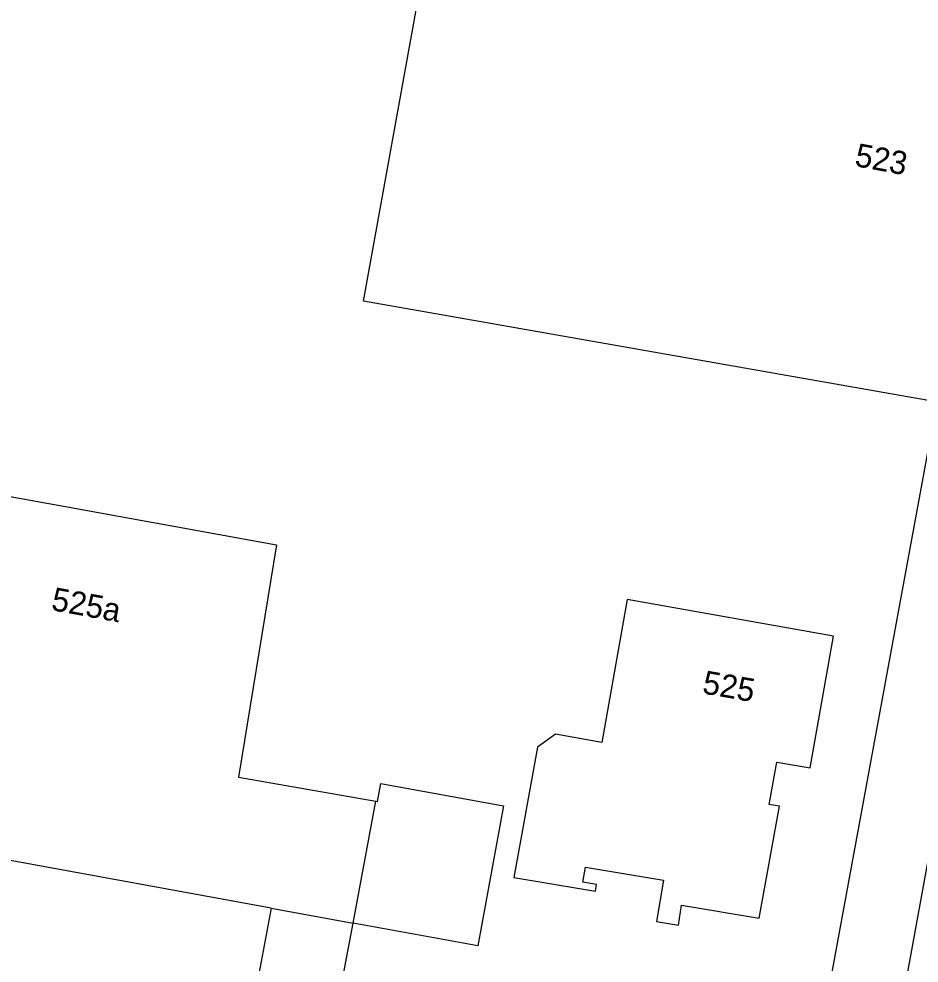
# Model space of a CAD drawing. Extents: x 132999 to 136000, y 398499 to 400501.
# Drawn here: x 133190.07 to 133228.81, y 400260.61 to 400301.28 of the extents above; entities that cross this region are included whole.
import ezdxf

# ---------------------------------------------------------------- set-up
doc = ezdxf.new("R2010")
doc.units = 0
for name, color, linetype in [('gg-anno-huisnummerreeks BGT', 7, 'Continuous'), ('gg-bbg-gedigitaliseerde bebouwing', 7, 'Continuous'), ('gg-bbg-gedigitaliseerde bijgebouw', 7, 'Continuous'), ('gg-bbg-hoofdgebouw', 7, 'Continuous'), ('gg-bbg-tussenscheiding', 7, 'Continuous'), ('gg-knt-verharding', 7, 'Continuous')]:
    doc.layers.add(name, color=color, linetype=linetype)

msp = doc.modelspace()

# ---------------------------------------------------------------- linework, layer by layer
at = {"layer": 'gg-bbg-gedigitaliseerde bebouwing'}
msp.add_lwpolyline([(133229.367, 400284.807), (133204.898, 400289.122), (133208.46, 400308.81)], dxfattribs=at)
at = {"layer": 'gg-bbg-gedigitaliseerde bijgebouw'}
msp.add_lwpolyline([(133200.923, 400262.973), (133200.021, 400258.153), (133203.54, 400257.494), (133204.446, 400262.33)], dxfattribs=at)
at = {"layer": 'gg-bbg-hoofdgebouw'}
msp.add_line((133200.923, 400262.973), (133183.544, 400266.147), dxfattribs=at)
for points in [[(133186.359, 400281.313), (133201.146, 400278.628), (133199.516, 400268.624), (133205.429, 400267.579)], [(133225.121, 400274.685), (133216.242, 400276.265), (133215.148, 400270.11), (133213.165, 400270.472), (133212.383, 400269.917), (133211.362, 400264.294)], [(133217.501, 400262.41), (133218.45, 400262.25), (133218.59, 400263.1), (133221.92, 400262.55), (133222.8, 400267.37), (133222.36, 400267.44), (133222.68, 400269.26), (133224.12, 400269.02), (133225.121, 400274.685)], [(133205.429, 400267.579), (133205.494, 400267.568), (133205.639, 400268.352), (133210.916, 400267.387), (133209.819, 400261.349), (133204.446, 400262.33)], [(133211.362, 400264.294), (133214.875, 400263.708), (133214.926, 400263.994), (133214.334, 400264.094), (133214.449, 400264.75), (133217.812, 400264.183), (133217.501, 400262.41)]]:
    msp.add_lwpolyline(points, dxfattribs=at)
at = {"layer": 'gg-bbg-tussenscheiding'}
for p, q in [((133204.446, 400262.33), (133205.429, 400267.579)), ((133200.923, 400262.973), (133204.446, 400262.33))]:
    msp.add_line(p, q, dxfattribs=at)
at = {"layer": 'gg-knt-verharding'}
for p, q in [((133233.16, 400304.33), (133223.184, 400250.063)), ((133227.161, 400253.865), (133230.132, 400270.189))]:
    msp.add_line(p, q, dxfattribs=at)

# ---------------------------------------------------------------- texts
at = {"layer": 'gg-anno-huisnummerreeks BGT'}
for s, rotation, p in [('523', 349.5, (133226.001, 400294.945)), ('525a', 349.7, (133191.42, 400275.821)), ('525', 350.1, (133219.443, 400272.235))]:
    msp.add_text(s, height=1, rotation=rotation, dxfattribs=at).set_placement(p)

doc.saveas('drawing.dxf')
